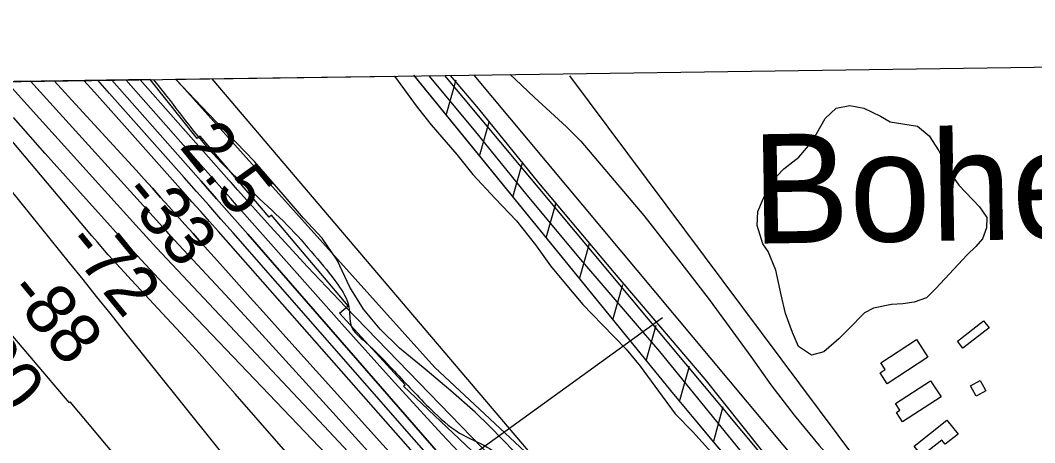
# Model space of a CAD drawing. Extents: x 3767014 to 3805179, y 361544 to 387384.
# Drawn here: x 3780033 to 3781380, y 384792 to 385352 of the extents above; entities that cross this region are included whole.
import ezdxf

# ---------------------------------------------------------------- set-up
doc = ezdxf.new("R2010")
doc.units = 0
for name, color, linetype in [('V-BLDG-OTLN', 7, 'Continuous'), ('V-FLOD-BASE', 7, 'Continuous'), ('V-GRID-FRAM', 7, 'Continuous'), ('V-LEVE-TOET', 7, 'Continuous'), ('V-RIVR-EDGE', 7, 'Continuous'), ('V-RIVR-RANG', 7, 'Continuous'), ('V-ROAD-CNTR', 7, 'Continuous'), ('V-RRAP-FSHR', 7, 'Continuous'), ('V-RRAP-RVMT', 7, 'Continuous'), ('V-SITE-VEGE', 7, 'Continuous'), ('V-SURV-LINE', 7, 'Continuous'), ('V-TOPO-DPTH', 7, 'Continuous'), ('V-TOPO-GNAM-IDEN', 7, 'Continuous'), ('V-TOPO-MAJR', 7, 'Continuous'), ('V-TOPO-MINR', 7, 'Continuous'), ('V-TOPO-WATR', 7, 'Continuous')]:
    doc.layers.add(name, color=color, linetype=linetype)

msp = doc.modelspace()

# ---------------------------------------------------------------- linework, layer by layer
at = {"layer": 'V-BLDG-OTLN'}
for points in [[(3781319.577, 384944.627), (3781284.81, 384917.63), (3781277.503, 384927.044), (3781312.268, 384954.039)], [(3781238.28, 384905.635), (3781184.378, 384870.272), (3781174.775, 384884.907), (3781181.693, 384889.445), (3781175.998, 384898.131), (3781222.979, 384928.955)], [(3781255.806, 384852.972), (3781204.633, 384819.686), (3781196.46, 384832.253), (3781200.99, 384835.2), (3781195.155, 384844.168), (3781241.798, 384874.507)], [(3781302.421, 384854.003), (3781294.778, 384867.657), (3781307.49, 384874.771), (3781315.133, 384861.115)], [(3781219.95, 384787.578), (3781263.577, 384822.179), (3781278.296, 384803.62), (3781261.359, 384790.187), (3781256.921, 384795.782), (3781230.235, 384774.614)]]:
    msp.add_lwpolyline(points, close=True, dxfattribs=at)
at = {"layer": 'V-FLOD-BASE'}
msp.add_lwpolyline([(3781448.853, 384268.854), (3781390.747, 384339.041), (3781320.867, 384424.912), (3781214.357, 384550.96), (3781113.352, 384674.309), (3781019.326, 384780.567), (3780942.518, 384876.67), (3780822.183, 385017.699), (3780721.893, 385136.938), (3780642.326, 385235.076), (3780604.548, 385279.417)], dxfattribs=at)
at = {"layer": 'V-GRID-FRAM'}
msp.add_lwpolyline([(3771006.872, 385146.094), (3802799.803, 385587.734), (3803060.286, 367407.215), (3771251.489, 366965.353), (3771006.872, 385146.094)], dxfattribs=at)
at = {"layer": 'V-LEVE-TOET'}
for points in [[(3781426.261, 384264.576), (3781370.931, 384329.983), (3781294.854, 384419.921), (3781226.412, 384496.889), (3781171.06, 384565.04), (3781112.944, 384636.597), (3781047.916, 384715.646), (3780989.147, 384782.4), (3780882.601, 384913.249), (3780777.492, 385035.193), (3780706.246, 385120.367), (3780636.362, 385206.922), (3780576.063, 385279.021)], [(3780683.742, 385280.517), (3780690.716, 385273.826), (3780715.569, 385250.698), (3780758.368, 385211.252), (3780777.705, 385192.197)], [(3780777.705, 385192.197), (3780861.39, 385093.403), (3780907.071, 385034.779), (3780928.526, 385007.514), (3780947.908, 384982.289), (3780970.764, 384950.92), (3781003.315, 384906.597), (3781029.644, 384869.084), (3781060.792, 384828.863), (3781093.996, 384788.659), (3781124.415, 384754.605), (3781165.225, 384705.543), (3781199.112, 384666.029), (3781259.941, 384598.603), (3781298.685, 384550.896), (3781319.464, 384522.255), (3781341.65, 384488.826), (3781368.631, 384456.115), (3781391.435, 384431.603), (3781406.668, 384416.107)]]:
    msp.add_lwpolyline(points, dxfattribs=at)
at = {"layer": 'V-RIVR-EDGE'}
msp.add_spline([(3780209.94, 385273.935), (3780227.975, 385251.376), (3780261.329, 385208.339), (3780305.066, 385158.945), (3780387.618, 385080.97), (3780424.143, 385040.637), (3780454.795, 385002.128), (3780469.642, 384972.249), (3780472.746, 384947.372), (3780491.683, 384925.622), (3780530.021, 384887.094), (3780578.729, 384836.331), (3780616.633, 384805.039), (3780653.211, 384786.41), (3780675.78, 384770.528), (3780707.807, 384739.702), (3780764.594, 384664.956), (3780791.65, 384635.046), (3780850.296, 384580.642), (3780904.447, 384537.101), (3780956.335, 384492.209), (3780997.839, 384454.125), (3781041.142, 384411.967), (3781079.011, 384366.658), (3781106.956, 384330.416), (3781126.801, 384310.472), (3781162.008, 384285.516), (3781190.373, 384236.613), (3781219.181, 384184.091), (3781251.178, 384141.057), (3781279.144, 384113.406), (3781303.072, 384098.878), (3781311.184, 384088.006), (3781322.914, 384077.125), (3781336.016, 384073.023), (3781357.237, 384060.762), (3781372.58, 384048.516), (3781410.943, 384019.935), (3781466.896, 383973.677), (3781512.46, 383931.513), (3781551.254, 383894.34), (3781666.715, 383776.493), (3781728.037, 383707.162), (3781771.309, 383652.343), (3781825.388, 383579.412), (3781861.433, 383527.777), (3781899.318, 383488.797), (3781925.014, 383457.535), (3781965.111, 383399.107), (3781990.337, 383360.611), (3782030.904, 383308.965), (3782072.388, 383262.742), (3782116.589, 383217.869), (3782154.469, 383177.081), (3782195.492, 383127.242), (3782234.716, 383081.025), (3782268.972, 383037.533), (3782332.105, 382969.101), (3782383.96, 382911.096), (3782421.846, 382872.569), (3782502.571, 382786.911), (3782550.833, 382738.863), (3782580.126, 382699.453), (3782616.195, 382657.313), (3782640.103, 382634.646), (3782690.163, 382582.072), (3782731.194, 382535.398), (3782768.156, 382489.186)], degree=3, dxfattribs=at)
at = {"layer": 'V-RIVR-RANG'}
msp.add_line((3780885.949, 384957.638), (3780204.545, 384466.426), dxfattribs=at)
at = {"layer": 'V-ROAD-CNTR'}
msp.add_lwpolyline([(3780762.579, 385278.907), (3781195.701, 384699.126), (3781755.28, 384014.74), (3782188.001, 383478.579), (3782539.826, 383050.781), (3782828.212, 382697.513), (3783095.714, 382382.173), (3783321.55, 382100.951)], dxfattribs=at)
at = {"layer": 'V-RRAP-FSHR'}
for p, q in [((3780598.941, 385226.528), (3780612.24, 385273.513)), ((3780643.179, 385172.278), (3780656.479, 385219.263)), ((3780687.418, 385118.029), (3780700.717, 385165.014)), ((3780731.656, 385063.78), (3780744.955, 385110.765)), ((3780775.894, 385009.531), (3780789.193, 385056.516)), ((3780820.132, 384955.281), (3780833.431, 385002.266)), ((3780864.37, 384901.032), (3780877.67, 384948.017)), ((3780908.608, 384846.783), (3780921.908, 384893.768)), ((3780953.565, 384793.127), (3780966.333, 384840.259))]:
    msp.add_line(p, q, dxfattribs=at)
for points in [[(3780239.88, 385274.351), (3780583.354, 384892.355), (3780937.152, 384562.034), (3781238.124, 384220.593), (3781409.445, 384049.874), (3781622.441, 383858.937), (3782445.67, 382882.18), (3782831.269, 382475.365), (3783284.713, 381935.418), (3783463.342, 381735.439), (3783720.98, 381518.794), (3784267.173, 380992.177), (3784655.347, 380632.214), (3785098.485, 380305.579)], [(3780555.603, 385279.673), (3780900.735, 384856.438), (3781421.272, 384232.632), (3781966.269, 383596.27), (3782393.862, 383052.975), (3782962.614, 382354.175), (3783134.351, 382141.672), (3783366.991, 381837.712), (3783432.311, 381764.017), (3783758.774, 381498.579), (3784321.004, 381049.4), (3784678.35, 380772.392), (3784762.572, 380738.622)], [(3780556.423, 385278.667), (3780900.735, 384856.438), (3780988.191, 384751.631)]]:
    msp.add_lwpolyline(points, dxfattribs=at)
at = {"layer": 'V-RRAP-RVMT'}
for p, q in [((3780205.95, 385273.88), (3779756.875, 385267.641)), ((3780268.077, 385195.589), (3780205.95, 385273.88)), ((3780272.221, 385199.008), (3780268.077, 385195.589)), ((3780363.846, 385091.595), (3780272.221, 385199.008)), ((3780367.044, 385094.106), (3780363.846, 385091.595)), ((3780468.599, 384973.695), (3780367.044, 385094.106)), ((3779996.586, 384964.442), (3780097.961, 384845.581)), ((3780457.289, 384963.966), (3780468.599, 384973.695)), ((3780544.381, 384869.1), (3780457.289, 384963.966)), ((3780542.338, 384867.093), (3780544.381, 384869.1)), ((3780632.753, 384781.471), (3780542.338, 384867.093)), ((3780097.961, 384845.581), (3780098.992, 384846.406)), ((3780098.992, 384846.406), (3780189.681, 384738.894))]:
    msp.add_line(p, q, dxfattribs=at)
at = {"layer": 'V-SITE-VEGE'}
for p, q in [((3780239.601, 385274.347), (3780530.245, 385278.384)), ((3780283.4, 385228.315), (3780239.601, 385274.347)), ((3780530.245, 385278.384), (3780560.314, 385237.212)), ((3780560.314, 385237.212), (3780578.996, 385214.041)), ((3780344.199, 385165.004), (3780283.4, 385228.315)), ((3780578.996, 385214.041), (3780612.882, 385174.527)), ((3780612.882, 385174.527), (3780634.331, 385147.948)), ((3780382.228, 385121.406), (3780344.199, 385165.004)), ((3780634.331, 385147.948), (3780664.047, 385115.944)), ((3780409.198, 385090.067), (3780382.228, 385121.406)), ((3780664.047, 385115.944), (3780692.373, 385086.672)), ((3780434.075, 385063.515), (3780409.198, 385090.067)), ((3780692.373, 385086.672), (3780717.291, 385054.633)), ((3780454.172, 385034.179), (3780434.075, 385063.515)), ((3780717.291, 385054.633), (3780737.378, 385026.671)), ((3780470.888, 384998.655), (3780454.172, 385034.179)), ((3780737.378, 385026.671), (3780758.822, 385000.777)), ((3780488.933, 384969.305), (3780470.888, 384998.655)), ((3780758.822, 385000.777), (3780780.263, 384975.568)), ((3780511.066, 384942.73), (3780488.933, 384969.305)), ((3780780.263, 384975.568), (3780805.824, 384949.017)), ((3780536.618, 384917.552), (3780511.066, 384942.73)), ((3780805.824, 384949.017), (3780837.603, 384916.344)), ((3780571.105, 384889.697), (3780536.618, 384917.552)), ((3780837.603, 384916.344), (3780856.281, 384893.859)), ((3780604.909, 384861.152), (3780571.105, 384889.697)), ((3780856.281, 384893.859), (3780880.523, 384860.441)), ((3780637.341, 384832.597), (3780604.909, 384861.152)), ((3780880.523, 384860.441), (3780902.682, 384830.44)), ((3780656.678, 384813.542), (3780637.341, 384832.597)), ((3780902.682, 384830.44), (3780926.169, 384806.618)), ((3780689.84, 384779.507), (3780656.678, 384813.542)), ((3780926.169, 384806.618), (3780959.348, 384769.842))]:
    msp.add_line(p, q, dxfattribs=at)
msp.add_lwpolyline([(3781290.282, 385041.425), (3781248.872, 384996.642), (3781236.645, 384984.235), (3781220.263, 384978.64), (3781205.227, 384976.475), (3781190.178, 384975.68), (3781166.264, 384970.714), (3781153.992, 384964.466), (3781132.259, 384942.406), (3781120.034, 384930), (3781100.316, 384912.747), (3781083.926, 384908.52), (3781066.735, 384920.028), (3781058.385, 384938.442), (3781049.305, 384963.691), (3781043.648, 384988.286), (3781036.564, 385021.08), (3781026.117, 385045.636), (3781019.201, 385055.847), (3781011.492, 385080.425), (3781012.723, 385098.909), (3781018.777, 385113.324), (3781028.87, 385136.661), (3781047.207, 385155.276), (3781066.934, 385171.16), (3781084.573, 385191.818), (3781102.141, 385222.057), (3781116.409, 385235.848), (3781134.858, 385239.403), (3781153.357, 385236.118), (3781175.334, 385225.334), (3781188.39, 385217.901), (3781224.701, 385212.011), (3781239.85, 385199.121), (3781252.997, 385179.374), (3781266.196, 385152.785), (3781279.338, 385133.722), (3781306.918, 385105.186), (3781316.603, 385090.886), (3781316.02, 385077.198), (3781310.652, 385062.788), (3781301.833, 385052.46)], close=True, dxfattribs=at)
at = {"layer": 'V-SURV-LINE'}
for points in [[(3781385.652, 384336.487), (3780596.806, 385279.309)], [(3780635.472, 385279.846), (3781408.661, 384355.738)]]:
    msp.add_lwpolyline(points, dxfattribs=at)
at = {"layer": 'V-TOPO-DPTH'}
for p, q in [((3780046.865, 385271.67), (3776796.745, 385226.522)), ((3780117.742, 385272.654), (3780154.772, 385273.169)), ((3780192.615, 385273.694), (3780154.772, 385273.169))]:
    msp.add_line(p, q, dxfattribs=at)
for points in [[(3780747.949, 384501.406), (3780448.24, 384832.369), (3780412.627, 384871.565), (3780376.926, 384910.682), (3780341.095, 384949.679), (3780305.177, 384988.597), (3780244.061, 385054.596), (3780238.645, 385060.463), (3780233.241, 385066.341), (3780227.854, 385072.235), (3780222.48, 385078.14), (3780046.865, 385271.67)], [(3780747.949, 384501.406), (3780448.24, 384832.369), (3780412.627, 384871.565), (3780376.926, 384910.682), (3780341.095, 384949.679), (3780305.177, 384988.597), (3780244.061, 385054.596), (3780238.645, 385060.463), (3780233.241, 385066.341), (3780227.854, 385072.235), (3780222.48, 385078.14), (3780046.865, 385271.67)], [(3780078.292, 385272.106), (3780111.613, 385235.737), (3780187.018, 385153.547), (3780197.918, 385141.619), (3780208.787, 385129.663), (3780219.609, 385117.665), (3780230.401, 385105.639), (3780241.169, 385093.592), (3780251.939, 385081.546), (3780262.71, 385069.501), (3780273.482, 385057.458), (3780295.148, 385033.238), (3780316.768, 385009.098), (3780338.407, 384984.975), (3780360.074, 384960.878), (3780381.76, 384936.797), (3780776.313, 384499.196)], [(3780078.292, 385272.106), (3780111.613, 385235.737), (3780187.018, 385153.547), (3780197.918, 385141.619), (3780208.787, 385129.663), (3780219.609, 385117.665), (3780230.401, 385105.639), (3780241.169, 385093.592), (3780251.939, 385081.546), (3780262.71, 385069.501), (3780273.482, 385057.458), (3780295.148, 385033.238), (3780316.768, 385009.098), (3780338.407, 384984.975), (3780360.074, 384960.878), (3780381.76, 384936.797), (3780776.313, 384499.196)], [(3780554.884, 384779.333), (3780502.091, 384839.08), (3780296.471, 385072.18), (3780284.754, 385085.442), (3780273.023, 385098.692), (3780261.272, 385111.923), (3780249.507, 385125.143), (3780178.897, 385204.355), (3780131.727, 385257.091), (3780117.742, 385272.654)], [(3780554.884, 384779.333), (3780502.091, 384839.08), (3780296.471, 385072.18), (3780284.754, 385085.442), (3780273.023, 385098.692), (3780261.272, 385111.923), (3780249.507, 385125.143), (3780178.897, 385204.355), (3780131.727, 385257.091), (3780117.742, 385272.654)], [(3780154.772, 385273.169), (3780252.641, 385162.763), (3780273.381, 385139.307), (3780294.082, 385115.816), (3780314.723, 385092.274), (3780335.325, 385068.697), (3780835.93, 384494.35), (3780985.627, 384359.838), (3781059.55, 384291.638), (3781132.239, 384222.181), (3781203.08, 384150.839), (3781272.688, 384078.241), (3781409.609, 383931.63)], [(3780154.772, 385273.169), (3780252.641, 385162.763), (3780273.381, 385139.307), (3780294.082, 385115.816), (3780314.723, 385092.274), (3780335.325, 385068.697), (3780835.93, 384494.35), (3780985.627, 384359.838), (3781059.55, 384291.638), (3781132.239, 384222.181), (3781203.08, 384150.839), (3781272.688, 384078.241), (3781409.609, 383931.63)], [(3781479.71, 383888.54), (3781083.096, 384328.303), (3781051.137, 384363.435), (3781018.979, 384398.381), (3780986.522, 384433.05), (3780953.865, 384467.534), (3780934.542, 384487.763), (3780911.37, 384511.967), (3780888.161, 384536.136), (3780864.896, 384560.251), (3780841.594, 384584.33), (3780465.136, 384972.461), (3780439.803, 384998.875), (3780414.671, 385025.477), (3780389.84, 385052.361), (3780365.21, 385079.431), (3780322.224, 385127.215), (3780319.242, 385130.539), (3780316.266, 385133.867), (3780313.298, 385137.204), (3780310.336, 385140.546), (3780192.615, 385273.694)]]:
    msp.add_lwpolyline(points, dxfattribs=at)
at = {"layer": 'V-TOPO-MAJR'}
msp.add_lwpolyline([(3781348.974, 383814.058), (3781330.825, 383833.695), (3781254.549, 383915.504), (3781198.349, 383976.125), (3781142.378, 384036.957), (3781086.754, 384098.105), (3781031.359, 384159.464), (3780789.144, 384429.292), (3780781.925, 384437.325), (3780774.7, 384445.352), (3780767.467, 384453.372), (3780760.228, 384461.387), (3780660.71, 384571.45), (3780603.519, 384634.318), (3780546.076, 384696.953), (3780488.255, 384759.24), (3780430.182, 384821.294), (3780241.936, 385021.231), (3780228.068, 385036.046), (3780214.258, 385050.914), (3780200.535, 385065.862), (3780186.87, 385080.864), (3780058.8, 385222.288), (3780014.854, 385271.225)], dxfattribs=at)
at = {"layer": 'V-TOPO-MINR'}
for points in [[(3781487.269, 383997.4), (3781046.284, 384421.31), (3781027.544, 384434.28), (3781009.467, 384448.061), (3780992.385, 384463.056), (3780975.965, 384478.861), (3780963.011, 384492.224), (3780953.588, 384501.978), (3780944.188, 384511.754), (3780934.822, 384521.563), (3780925.478, 384531.394), (3780913.144, 384544.417), (3780909.988, 384547.756), (3780906.836, 384551.098), (3780903.69, 384554.446), (3780900.548, 384557.798), (3780778.061, 384688.702), (3780767.831, 384703.693), (3780760.913, 384719.572), (3780288.032, 385275.02)], [(3780437.185, 384606.057), (3780385.562, 384672.452), (3780333.385, 384738.421), (3780170.58, 384941.641), (3780152.685, 384963.952), (3780134.773, 384986.249), (3780116.835, 385008.525), (3780098.88, 385030.787), (3779905.953, 385269.712)], [(3780685.731, 384437.46), (3780318.822, 384857.124), (3780294.904, 384884.186), (3780270.794, 384911.075), (3780246.396, 384937.703), (3780221.807, 384964.157), (3780187.487, 385000.684), (3780179.945, 385008.773), (3780172.444, 385016.899), (3780165.005, 385025.081), (3780157.606, 385033.302), (3780150.273, 385041.58), (3780142.984, 385049.896), (3780135.762, 385058.272), (3780128.586, 385066.686), (3779956.239, 385270.411)], [(3780747.949, 384501.406), (3780448.24, 384832.369), (3780412.627, 384871.565), (3780376.926, 384910.682), (3780341.095, 384949.679), (3780305.177, 384988.597), (3780244.061, 385054.596), (3780238.645, 385060.463), (3780233.241, 385066.341), (3780227.854, 385072.235), (3780222.48, 385078.14), (3780046.865, 385271.67)], [(3780776.313, 384499.196), (3780381.76, 384936.797), (3780360.074, 384960.878), (3780338.407, 384984.975), (3780316.768, 385009.098), (3780295.148, 385033.238), (3780273.482, 385057.458), (3780262.71, 385069.501), (3780251.939, 385081.546), (3780241.169, 385093.592), (3780230.401, 385105.639), (3780219.609, 385117.665), (3780208.787, 385129.663), (3780197.918, 385141.619), (3780187.018, 385153.547), (3780111.613, 385235.737), (3780078.292, 385272.106)], [(3780554.884, 384779.333), (3780502.091, 384839.08), (3780296.471, 385072.18), (3780284.754, 385085.442), (3780273.023, 385098.692), (3780261.272, 385111.923), (3780249.507, 385125.143), (3780178.897, 385204.355), (3780131.727, 385257.091), (3780117.742, 385272.654)], [(3780674.88, 384660.994), (3780315.925, 385070.461), (3780299.753, 385088.87), (3780283.556, 385107.257), (3780267.32, 385125.61), (3780251.059, 385143.941), (3780152.014, 385255.356), (3780136.368, 385272.913)], [(3781409.609, 383931.63), (3781272.688, 384078.241), (3781203.08, 384150.839), (3781132.239, 384222.181), (3781059.55, 384291.638), (3780985.627, 384359.838), (3780835.93, 384494.35), (3780335.325, 385068.697), (3780314.723, 385092.274), (3780294.082, 385115.816), (3780273.381, 385139.307), (3780252.641, 385162.763), (3780154.772, 385273.169)], [(3781411.081, 383947.524), (3781183.287, 384195.352), (3781131.836, 384250.553), (3781079.88, 384305.267), (3781027.168, 384359.253), (3780973.951, 384412.753), (3780909.728, 384476.426), (3780888.302, 384497.782), (3780866.954, 384519.216), (3780845.722, 384540.764), (3780824.568, 384562.39), (3780729.037, 384660.575), (3780660.675, 384731.814), (3780592.978, 384803.671), (3780526.279, 384876.456), (3780460.246, 384949.86), (3780320.563, 385107.304), (3780312.82, 385116.035), (3780305.079, 385124.768), (3780297.341, 385133.503), (3780289.605, 385142.24), (3780173.493, 385273.429)], [(3781297.779, 383818.873), (3781276.755, 383842.502), (3781255.804, 383866.196), (3781234.964, 383889.987), (3781214.197, 383913.843), (3780766.005, 384431.126), (3780764.139, 384433.267), (3780762.265, 384435.401), (3780760.38, 384437.525), (3780758.486, 384439.642), (3780731.175, 384469.998), (3780715.542, 384487.215), (3780699.807, 384504.337), (3780683.916, 384521.315), (3780667.923, 384538.198), (3780239.933, 384985.891), (3780216.945, 385010.15), (3780194.099, 385034.542), (3780171.468, 385059.134), (3780148.98, 385083.858), (3780108.709, 385128.525), (3780066.397, 385175.86), (3780024.357, 385223.434)]]:
    msp.add_lwpolyline(points, dxfattribs=at)
at = {"layer": 'V-TOPO-WATR'}
msp.add_lwpolyline([(3781479.71, 383888.54), (3781083.096, 384328.303), (3781051.137, 384363.435), (3781018.979, 384398.381), (3780986.522, 384433.05), (3780953.865, 384467.534), (3780934.542, 384487.763), (3780911.37, 384511.967), (3780888.161, 384536.136), (3780864.896, 384560.251), (3780841.594, 384584.33), (3780465.136, 384972.461), (3780439.803, 384998.875), (3780414.671, 385025.477), (3780389.84, 385052.361), (3780365.21, 385079.431), (3780322.224, 385127.215), (3780319.242, 385130.539), (3780316.266, 385133.867), (3780313.298, 385137.204), (3780310.336, 385140.546), (3780192.615, 385273.694)], dxfattribs=at)

# ---------------------------------------------------------------- texts
at = {"layer": 'V-RIVR-RANG'}
for s, rotation, p in [('2.5', 308.978326, (3780243.373, 385184.854)), ('-33', 309.266333, (3780165.736, 385121.147)), ('-72', 309.266333, (3780090.495, 385055.187)), ('-88', 309.266333, (3780013.92, 384990.861)), ('-90', 309.266333, (3779936.843, 384927.147))]:
    msp.add_text(s, height=67, rotation=rotation, dxfattribs=at).set_placement(p)
at = {"layer": 'V-TOPO-GNAM-IDEN'}
msp.add_text('Bohemia', height=145, rotation=0.907408, dxfattribs=at).set_placement((3781005.634, 385056.12))

doc.saveas('drawing.dxf')
